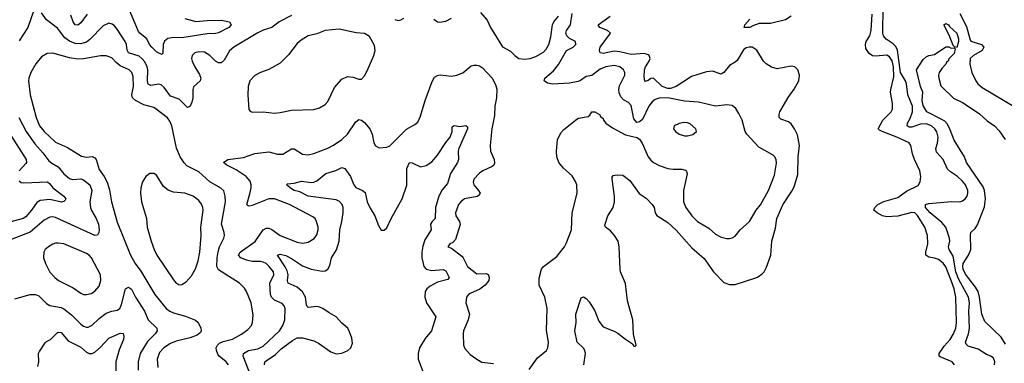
# Model space of a CAD drawing. Header units: inches. Extents: x 1682530 to 1839546, y 640742 to 791647.
# Tile 344 of 656: x 1711215 to 1718228, y 741300 to 743746. Entities that reach past the tile are written whole.
import ezdxf

# ---------------------------------------------------------------- set-up
doc = ezdxf.new("R2010")
doc.units = ezdxf.units.IN
doc.header["$MEASUREMENT"] = 0
doc.layers.add('B7714', color=7, linetype='Continuous')

msp = doc.modelspace()

# ---------------------------------------------------------------- linework, layer by layer
at = {"layer": 'B7714', "color": 5}
for points, elevation in [([(1712390, 743754.9), (1712470, 743733.4), (1712550, 743740.7), (1712650, 743742.4), (1712710.3, 743730.3), (1712722, 743710), (1712704, 743690), (1712630, 743652.9), (1712610, 743647.5), (1712550, 743644.8), (1712370, 743616.4), (1712310, 743619.2), (1712270, 743611.7), (1712247.2, 743592.8), (1712237.1, 743570), (1712235.3, 743510), (1712230, 743498), (1712210, 743504.4), (1712190, 743518.2), (1712156.1, 743550), (1712139.3, 743570), (1712120.3, 743610), (1712070.9, 743650), (1712062.1, 743662.1), (1711970, 743874.2)], 620), ([(1711310, 743800.5), (1711272.6, 743690), (1711210, 743596)], 640), ([(1713150, 743776.1), (1713062.8, 743730), (1713010, 743690.8), (1712950, 743672.4), (1712910, 743652.7), (1712738.9, 743550), (1712710, 743524.4), (1712670, 743456.9), (1712650, 743439.2), (1712630, 743438.7), (1712610, 743449.8), (1712569.7, 743490), (1712530, 743514), (1712490, 743517.4), (1712463, 743510), (1712443.1, 743490), (1712438.7, 743470), (1712442.6, 743450), (1712461.7, 743410), (1712496.4, 743356.4), (1712504, 743330), (1712500.3, 743310), (1712452.3, 743267.7), (1712447.3, 743250), (1712447.8, 743190), (1712440.8, 743159.2), (1712430, 743129.6), (1712410, 743120.5), (1712350, 743179.8), (1712290, 743202.4), (1712242.7, 743262.7), (1712221.5, 743281.5), (1712206.5, 743286.5), (1712150, 743276.5), (1712130, 743286.3), (1712125.4, 743310), (1712128.3, 743390), (1712123.6, 743410), (1712105.9, 743445.9), (1712088.1, 743468.1), (1712065.1, 743485.1), (1711990.4, 743510.4), (1711980.5, 743530), (1711975.7, 743570), (1711966.9, 743590), (1711910, 743677.4), (1711890, 743703), (1711874.6, 743714.6), (1711850, 743720.4), (1711810, 743702.3), (1711714.4, 743605.6), (1711690, 743586.7), (1711650, 743574.3), (1711610, 743576.4), (1711570, 743592.2), (1711536.3, 743616.3), (1711484.9, 743684.9), (1711405.2, 743745.2), (1711370, 743795.1)], 640), ([(1711694.9, 743785.1), (1711650, 743722.4), (1711630, 743706.6), (1711610, 743708.1), (1711595, 743730), (1711578.8, 743778.8)], 620), ([(1714496.5, 743796.5), (1714543.6, 743743.6), (1714569.1, 743690), (1714653.8, 743553.8), (1714710, 743522), (1714741.7, 743490), (1714770, 743469.2), (1714810, 743464.5), (1714850, 743469.2), (1714890, 743483.2), (1714944.6, 743515.4), (1714964.3, 743535.8), (1714982.9, 743570), (1714997.3, 743622.7), (1715009.9, 743710), (1715020.2, 743730), (1715053.2, 743770)], 660), ([(1714843.6, 741256.4), (1714902.2, 741337.8), (1714966.6, 741390), (1714976.5, 741410), (1714980.3, 741450), (1714965.9, 741534.1), (1714971.1, 741690), (1714954.7, 741770), (1714915.6, 741855.6), (1714913.5, 741906.5), (1714930.6, 741969.4), (1714944.7, 741990), (1715040.3, 742059.7), (1715094.3, 742130), (1715107.3, 742152.7), (1715144.4, 742250), (1715149.8, 742370.2), (1715185.1, 742510), (1715182.6, 742570), (1715173.9, 742593.9), (1715150, 742634), (1715087.6, 742690), (1715055.6, 742730), (1715040.5, 742770), (1715038, 742810), (1715045.4, 742890), (1715070, 742940.5), (1715090, 742963.1), (1715182.8, 743037.2), (1715195.8, 743044.2), (1715262.5, 743057.5), (1715274.5, 743065.5), (1715288.7, 743090), (1715311.3, 743090), (1715344.7, 743070), (1715354.4, 743054.4), (1715370, 743042), (1715374, 743030), (1715390.6, 743010), (1715436.5, 742976.5), (1715530, 742925.5), (1715610, 742907.2), (1715630, 742895.3), (1715647.8, 742867.8), (1715690, 742768.7), (1715710, 742744.9), (1715730, 742730.3), (1715770, 742708.9), (1715830, 742687.6), (1715870, 742680.9), (1715930, 742682.7), (1715955.8, 742675.8), (1715964.9, 742664.9), (1715968.9, 742648.9), (1715941.5, 742530), (1715942.2, 742450), (1715958.2, 742410), (1716002.9, 742350), (1716043.2, 742310), (1716121.9, 742261.9), (1716170, 742219.6), (1716210, 742198.3), (1716250, 742188.8), (1716270, 742188.7), (1716290, 742192.2), (1716310, 742206), (1716346.9, 742250), (1716413.1, 742310), (1716461.2, 742390), (1716490, 742428.9), (1716548.1, 742530), (1716590, 742638.8), (1716604.6, 742724.6), (1716603.1, 742750), (1716591.9, 742771.9), (1716581.4, 742781.5), (1716479.6, 742839.6), (1716394, 742930), (1716382, 742950), (1716360.4, 743030), (1716337.4, 743077.4), (1716314.6, 743114.6), (1716290, 743134), (1716250, 743139.7), (1716170, 743129.8), (1716050, 743158.5), (1715950, 743165.2), (1715830, 743188.5), (1715770, 743187.8), (1715741.2, 743178.8), (1715718.5, 743161.5), (1715696.8, 743130), (1715650, 743035.1), (1715630, 743018), (1715610, 743013.6), (1715590, 743039), (1715570, 743135.4), (1715550, 743155.3), (1715514.9, 743174.9), (1715496.9, 743196.9), (1715485.5, 743225.5), (1715482.5, 743250), (1715485.9, 743274.1), (1715525.8, 743350), (1715525, 743370), (1715516.2, 743390), (1715488.2, 743410), (1715450, 743420.2), (1715388.9, 743411.1), (1715350, 743394.6), (1715290, 743349), (1715250, 743341.2), (1715210, 743313.5), (1715193.1, 743306.9), (1715130, 743294.8), (1715010, 743286.3), (1714973.2, 743293.2), (1714949.8, 743310), (1714955.8, 743330), (1715017.3, 743382.7), (1715053, 743427), (1715110, 743527.2), (1715156.9, 743550), (1715176.3, 743570), (1715174, 743590), (1715130, 743612.5), (1715110.8, 743630), (1715104.1, 743650), (1715108.3, 743670), (1715137.2, 743710), (1715150.6, 743789.4)], 640), ([(1715233.6, 741290), (1715243.9, 741370), (1715241, 741390), (1715230, 741408), (1715185.4, 741450), (1715169.8, 741530), (1715179.3, 741590), (1715176.4, 741650), (1715214.2, 741765.8), (1715230, 741772.4), (1715250, 741760.4), (1715270, 741738.4), (1715310, 741672.4), (1715340.1, 741600.1), (1715370, 741559.5), (1715449.4, 741529.4), (1715474.8, 741514.8), (1715530, 741470.6), (1715578.8, 741438.8), (1715590, 741422), (1715598, 741422), (1715606, 741430), (1715587.2, 741507.2), (1715582.6, 741610), (1715544.5, 741744.5), (1715530, 741868.7), (1715495.1, 741950), (1715490.9, 741970), (1715483.5, 742130), (1715476.8, 742170), (1715450.5, 742210.5), (1715422.1, 742242.1), (1715386.6, 742270), (1715383, 742283), (1715403.6, 742350), (1715442, 742410), (1715451.8, 742448.2), (1715451.6, 742490), (1715434.3, 742610), (1715434.2, 742625.8), (1715442.4, 742637.6), (1715470, 742641.7), (1715510, 742638), (1715561.3, 742601.3), (1715627.7, 742507.7), (1715676.1, 742476.1), (1715720.4, 742430), (1715734.4, 742410), (1715742, 742370), (1715752.8, 742352.8), (1715830, 742301.6), (1715890, 742248.5), (1716001.4, 742121.4), (1716090, 742044.9), (1716155.6, 741950), (1716230, 741874), (1716270, 741860.4), (1716310, 741860.4), (1716450, 741905.7), (1716470, 741913.7), (1716503.6, 741936.4), (1716516.3, 741950), (1716534.9, 741985.1), (1716563.5, 742070), (1716571.1, 742170), (1716597.2, 742262.8), (1716607.3, 742330), (1716650, 742428.8), (1716714.5, 742525.5), (1716730, 742555.8), (1716756.3, 742643.7), (1716759.3, 742770), (1716769.8, 742850), (1716754.6, 742925.4), (1716734.2, 742970), (1716710, 743004.4), (1716690, 743018.7), (1716637, 743037), (1716625.1, 743050), (1716623.1, 743070), (1716629.7, 743090), (1716688.7, 743191.3), (1716729.8, 743250.2), (1716763, 743310), (1716769.7, 743350), (1716756.9, 743390), (1716735.1, 743410), (1716710, 743416), (1716610, 743396.4), (1716570, 743408.2), (1716531.6, 743431.6), (1716511.5, 743451.5), (1716464.7, 743530), (1716431.8, 743550), (1716410, 743551.3), (1716390, 743545.8), (1716370, 743530.9), (1716324.4, 743455.6), (1716310, 743442.5), (1716270, 743420.3), (1716230, 743368.9), (1716217.5, 743362.5), (1716210, 743359), (1716150, 743380.3), (1716105.8, 743374.2), (1715999, 743341), (1715890.1, 743269.9), (1715850, 743255.2), (1715830, 743254.9), (1715789.8, 743270), (1715730, 743329.7), (1715710, 743326.6), (1715690, 743313), (1715670, 743305.6), (1715667.6, 743307.6), (1715661.5, 743341.5), (1715665, 743390), (1715671.5, 743410), (1715697.8, 743450), (1715705.1, 743470), (1715697.4, 743490), (1715690, 743496.4), (1715664.1, 743504.1), (1715570, 743498.1), (1715490, 743517.3), (1715450, 743521.1), (1715370, 743504.9), (1715349.9, 743509.9), (1715343.8, 743530), (1715349.1, 743550.9), (1715421.6, 743650), (1715400.9, 743670), (1715347.8, 743690), (1715335.1, 743710), (1715420.3, 743770)], 620), ([(1716709.2, 743770), (1716670, 743745.4), (1716561.4, 743718.6), (1716481.8, 743718.2), (1716437.1, 743702.9), (1716414, 743690), (1716374, 743690), (1716379.5, 743710), (1716416.2, 743750)], 580), ([(1717872.8, 741290), (1717856.9, 741310), (1717770, 741345.8), (1717764.2, 741350), (1717763.5, 741370), (1717798.3, 741421.7), (1717841.1, 741470), (1717866.5, 741510), (1717882.5, 741550), (1717886.3, 741590), (1717883.4, 741770), (1717870.3, 741830), (1717850, 741889.8), (1717810, 741986.3), (1717793.2, 742013.2), (1717758.6, 742038.6), (1717730, 742048.7), (1717690, 742055.4), (1717668.7, 742068.7), (1717668.7, 742090), (1717683.6, 742150), (1717681.4, 742210), (1717661.1, 742270), (1717610, 742352.5), (1717590, 742370.9), (1717570, 742374.4), (1717470, 742347.5), (1717390, 742341.6), (1717360.9, 742350), (1717321.2, 742370), (1717297.2, 742390), (1717305.2, 742410), (1717326.6, 742430), (1717368.3, 742451.7), (1717470, 742479.8), (1717530, 742524.8), (1717613.5, 742566.5), (1717628.9, 742591.1), (1717633, 742630), (1717625.7, 742670), (1717587.2, 742750), (1717573.5, 742790), (1717562.3, 742850), (1717549, 742869), (1717461.1, 742910), (1717358, 742950), (1717338.9, 742958.9), (1717329.5, 742969.5), (1717361.6, 743030), (1717422.4, 743090), (1717430.8, 743110), (1717430.7, 743149.3), (1717417.7, 743230), (1717418.4, 743250), (1717439.9, 743340.1), (1717439.4, 743410), (1717430, 743452.8), (1717410, 743482.4), (1717390, 743492.6), (1717310, 743486.8), (1717289.2, 743489.2), (1717264.4, 743504.4), (1717241.2, 743541.2), (1717237.9, 743570), (1717244.1, 743590), (1717268.6, 743631.4), (1717279.2, 743670), (1717286.1, 743786.1)], 580), ([(1718157.5, 741290), (1718159.8, 741310), (1718150, 741336.9), (1718131.6, 741350), (1718101.7, 741361.7), (1718040.5, 741400.5), (1717970, 741422.5), (1717955.6, 741435.6), (1717950.7, 741450), (1717973, 741510), (1717980.4, 741550), (1717976, 741670), (1717979, 741730), (1717973.4, 741770), (1717902, 741902), (1717881.3, 741950), (1717862.8, 742062.8), (1717834.9, 742110), (1717829.8, 742130), (1717839.4, 742170), (1717837.7, 742190), (1717810, 742268.5), (1717782.2, 742302.2), (1717700.2, 742370), (1717665.5, 742410), (1717666, 742430), (1717690, 742437.2), (1717852, 742452), (1717910, 742450.2), (1717930, 742456), (1717949.6, 742470), (1717963, 742490), (1717968.2, 742510), (1717966.9, 742530), (1717950.8, 742570), (1717930, 742596.4), (1717894.2, 742630), (1717843.4, 742663.4), (1717822.5, 742682.5), (1717792.1, 742750), (1717743.5, 742803.5), (1717740.6, 742830), (1717752.7, 742867.3), (1717756.6, 742910), (1717747.3, 742947.3), (1717732.3, 742970), (1717710, 742990.4), (1717670, 743005.5), (1717630, 743002.1), (1717570, 742981.1), (1717550, 742981.4), (1717535.1, 742990), (1717538.3, 743010), (1717556.7, 743043.3), (1717574.5, 743090), (1717573, 743130), (1717539.9, 743210), (1717530.7, 743290), (1717524.2, 743310), (1717487.7, 743370), (1717466.7, 743530), (1717454.1, 743554.1), (1717434.8, 743574.8), (1717387.1, 743607.1), (1717367, 743630), (1717362.8, 743650), (1717364.2, 743835.8)], 560), ([(1717909.6, 743790), (1717957.7, 743697.7), (1717981.3, 743610), (1717990, 743593.1), (1718064, 743570), (1718081.3, 743550), (1718070, 743527.3), (1718008, 743490), (1717984.4, 743470), (1717982.4, 743430), (1717996.4, 743370), (1718024.4, 743310), (1718039.3, 743290), (1718070, 743262.6), (1718310, 743121.1)], 560), ([(1713887.3, 743747.3), (1713910, 743740.4), (1713930, 743744.9), (1713950, 743757.1)], 660), ([(1714164, 743750), (1714190, 743730.8), (1714207.9, 743727.9), (1714250, 743736.3), (1714290, 743757.3)], 660), ([(1712701.1, 741290), (1712685.3, 741310), (1712636.4, 741350), (1712625, 741365), (1712615.5, 741390), (1712614, 741410), (1712623.5, 741430), (1712637.3, 741442.7), (1712664.7, 741455.3), (1712730, 741472.9), (1712793.6, 741506.4), (1712839.3, 741540.7), (1712866.9, 741570), (1712874, 741590), (1712877.1, 741642.9), (1712862.8, 741730), (1712829.9, 741809.9), (1712814.9, 741834.9), (1712780.7, 741870), (1712630, 741966.4), (1712619.9, 741990), (1712620.4, 742050), (1712627.3, 742092.7), (1712638.6, 742130), (1712669.8, 742190), (1712673.8, 742210), (1712671.8, 742230), (1712652.7, 742290), (1712680.7, 742450), (1712678.8, 742490), (1712667.9, 742527.9), (1712647.3, 742547.3), (1712570, 742590.6), (1712490, 742663.8), (1712406.4, 742706.4), (1712386, 742726), (1712358.5, 742770), (1712331.8, 742831.8), (1712299.1, 742990), (1712284.6, 743024.6), (1712267.1, 743047.1), (1712188, 743110), (1712170, 743119.8), (1712098.9, 743138.9), (1712038.7, 743170), (1712018.3, 743190), (1712014.5, 743210), (1712026.1, 743270), (1712022.2, 743342.2), (1712012.8, 743370), (1711995.1, 743390), (1711930, 743418.1), (1711900.8, 743440.8), (1711870, 743474.2), (1711830, 743488.8), (1711790, 743488), (1711670, 743466.5), (1711630, 743463.9), (1711570, 743474.1), (1711450, 743506.4), (1711410, 743504), (1711370, 743482), (1711328.6, 743431.4), (1711294.9, 743370), (1711280.2, 743330), (1711277.6, 743310), (1711289.3, 743210), (1711332.4, 743050), (1711356.6, 742990), (1711389.3, 742950), (1711470, 742872.9), (1711555.3, 742835.3), (1711655.1, 742775.1), (1711690, 742768), (1711730, 742771.6), (1711750, 742763.2), (1711758.6, 742750), (1711779.7, 742679.6), (1711815.9, 742630), (1711837.4, 742590), (1711854.1, 742534.1), (1711869.3, 742450), (1711910, 742303.8), (1712004.5, 742070), (1712038.4, 742010), (1712076.6, 741956.6), (1712176.9, 741790), (1712258.9, 741690), (1712284.9, 741670), (1712310, 741658), (1712396, 741636), (1712467.7, 741607.7), (1712486, 741590), (1712505.7, 741550), (1712506.7, 741530), (1712501.4, 741518.6), (1712479.5, 741500.5), (1712430, 741481.5), (1712330, 741456.4), (1712290, 741439.8), (1712241.3, 741410), (1712210, 741378), (1712193, 741330), (1712199.4, 741270)], 660), ([(1718235.8, 741435.8), (1718205.3, 741485.3), (1718090, 741596.9), (1718067.3, 741650), (1718050.7, 741770.7), (1718040.4, 741810), (1718021.9, 741841.9), (1717950, 741933.3), (1717933.8, 741970), (1717931.2, 741990), (1717935.6, 742010), (1717971.9, 742070), (1717988.8, 742110), (1717986.3, 742213.7), (1717989.5, 742230), (1718019.8, 742260.2), (1718035.5, 742284.5), (1718085.9, 742414.1), (1718094, 742470), (1718087.1, 742530), (1718076.5, 742556.5), (1717958, 742730), (1717945.1, 742770), (1717870, 742889.4), (1717842.9, 742962.9), (1717822.9, 743002.9), (1717803, 743023), (1717778.2, 743038.2), (1717676.3, 743090), (1717650, 743134), (1717642.9, 743170), (1717647.6, 743230), (1717630, 743269.2), (1717602, 743390), (1717650, 743462), (1717670, 743482), (1717688.9, 743491.1), (1717730, 743498), (1717810, 743552), (1717831.6, 743551.6), (1717850, 743542), (1717870, 743544.7), (1717878, 743538), (1717870, 743505.6), (1717833.6, 743466.4), (1717827.3, 743450), (1717816.3, 743443.7), (1717811.3, 743430), (1717781.7, 743398.3), (1717762.8, 743370), (1717757.7, 743350), (1717760.3, 743330), (1717774.9, 743274.9), (1717866.6, 743186.6), (1717930, 743156.5), (1717970, 743130.3), (1718050, 743074.7), (1718106.4, 743026.4), (1718157.4, 742990), (1718190, 742954), (1718234, 742894)], 540), ([(1712861.4, 741210), (1712806.3, 741350), (1712809.8, 741370), (1712845.4, 741390), (1712910, 741402.1), (1712950, 741421.4), (1713065.3, 741530), (1713089.7, 741570), (1713103.1, 741610), (1713104.7, 741690), (1713099.6, 741710), (1713084.9, 741724.9), (1713030, 741749.8), (1713007.9, 741770), (1713002, 741790), (1712996.2, 741870), (1713025.4, 741930), (1713021.9, 741950), (1712991.2, 741990), (1712970.2, 742010.2), (1712950, 742020.9), (1712930, 742025.3), (1712870, 742024.6), (1712830, 742032.9), (1712789.7, 742050), (1712772.6, 742070), (1712784.7, 742090), (1712892, 742168), (1712949, 742250), (1712970, 742260.9), (1712990, 742260.9), (1713010, 742252.9), (1713070, 742208.5), (1713190, 742162.2), (1713230, 742155.2), (1713270, 742162.6), (1713311.7, 742188.3), (1713330, 742214.8), (1713341.1, 742250), (1713341.1, 742270), (1713329.7, 742309.8), (1713318.4, 742330), (1713303.1, 742343.1), (1713137.4, 742430), (1713030.2, 742469.8), (1712988.7, 742471.3), (1712870, 742423.7), (1712850, 742418), (1712840.9, 742420.9), (1712831.5, 742431.5), (1712854.4, 742505.6), (1712862.3, 742550), (1712862.4, 742570), (1712855.6, 742595.6), (1712826.8, 742630), (1712756.7, 742676.7), (1712689.5, 742710), (1712666, 742730), (1712698, 742750), (1712810, 742765.3), (1712890, 742793.4), (1712990, 742806.2), (1713050, 742788), (1713090, 742788.2), (1713150, 742827.6), (1713170, 742827.6), (1713230, 742788), (1713270, 742784.5), (1713310, 742792.8), (1713410, 742831.1), (1713450, 742852), (1713510, 742892.4), (1713550, 742932), (1713610, 743018.9), (1713630, 743034.9), (1713650, 743030.3), (1713670, 743014.3), (1713708.1, 742968.1), (1713725.2, 742930), (1713736.4, 742870), (1713748.8, 742848.8), (1713774.4, 742834.4), (1713830, 742837.6), (1713850, 742848.7), (1713970, 742966), (1714030, 742998.7), (1714050, 743017.1), (1714070, 743059.1), (1714103.2, 743170), (1714153.2, 743306.8), (1714170, 743335.8), (1714190, 743348.9), (1714210, 743352.6), (1714290, 743343.7), (1714328.2, 743351.8), (1714370, 743368), (1714430, 743416.3), (1714450, 743422), (1714470, 743423), (1714490, 743416.4), (1714510, 743402.4), (1714579.5, 743330), (1714603.6, 743283.6), (1714612, 743252), (1714610.2, 743190.2), (1714599.4, 743130), (1714595.6, 743064.4), (1714576.9, 742970), (1714564.7, 742850), (1714567.1, 742810), (1714593.8, 742750), (1714595.9, 742724.1), (1714592, 742710), (1714579.5, 742700.5), (1714513.4, 742670), (1714490, 742654), (1714450.3, 742610), (1714443.6, 742590), (1714449.1, 742570), (1714483.2, 742530), (1714493.8, 742510), (1714485.8, 742494.2), (1714472.8, 742487.2), (1714383.8, 742470), (1714356.5, 742450), (1714340.9, 742430), (1714318.3, 742370), (1714320.8, 742350), (1714346.9, 742310), (1714352, 742288), (1714318.6, 742181.4), (1714299.6, 742160.4), (1714278, 742150), (1714264.7, 742130), (1714290, 742120.5), (1714362.8, 742062.8), (1714374, 742050), (1714404.6, 741990), (1714470, 741937.7), (1714538.3, 741938.3), (1714551.6, 741931.6), (1714558.4, 741910), (1714555.2, 741890), (1714530, 741855.9), (1714491.6, 741828.4), (1714422.1, 741797.9), (1714410.3, 741790), (1714397.6, 741770), (1714392.8, 741730), (1714417.7, 741650), (1714407.9, 741610), (1714376.5, 741530), (1714373.4, 741510), (1714376.4, 741430), (1714384.9, 741404.9), (1714423.4, 741363.4), (1714470, 741328.2), (1714507.2, 741307.2), (1714590, 741297.7)], 640), ([(1711209.7, 743049.7), (1711262, 742950), (1711321.6, 742861.6), (1711378.6, 742798.6), (1711421.5, 742741.5), (1711443.5, 742723.5), (1711490, 742698.9), (1711530, 742649.2), (1711570, 742616.2), (1711590.8, 742609.2), (1711650, 742613.4), (1711670, 742606.5), (1711713.9, 742570), (1711727.8, 742530), (1711715.3, 742450), (1711719.8, 742410), (1711726.6, 742386.6), (1711760.6, 742330), (1711776.1, 742290), (1711782, 742250), (1711779.6, 742230), (1711770, 742211.8), (1711750, 742209.8), (1711470, 742337), (1711450, 742342.9), (1711430, 742341.1), (1711390, 742319.3), (1711290, 742233.4), (1711124.4, 742170)], 640), ([(1711140.8, 742940.8), (1711261.1, 742750), (1711263.5, 742730), (1711258.9, 742721.1), (1711211.8, 742670)], 620), ([(1712958.4, 741290), (1712961.7, 741310), (1712970, 741316.9), (1713036.4, 741363.6), (1713078.1, 741401.9), (1713157.6, 741462.4), (1713190, 741481.5), (1713230, 741481.2), (1713310, 741460.8), (1713343.1, 741443.1), (1713430, 741380.6), (1713470, 741367.8), (1713510, 741371.8), (1713552.4, 741390), (1713574, 741410), (1713584, 741444), (1713579.4, 741479.4), (1713564.8, 741524.8), (1713551.1, 741550), (1713510, 741586), (1713470, 741629.8), (1713418.3, 741658.3), (1713374.3, 741690), (1713350, 741700.2), (1713330, 741703.7), (1713270, 741698), (1713263.4, 741703.4), (1713256.9, 741716.9), (1713250.7, 741770.7), (1713230, 741809), (1713190, 741843), (1713126.4, 741870), (1713123, 741890), (1713126.7, 741930), (1713119.3, 741959.3), (1713106.7, 741986.7), (1713052, 742070), (1713070, 742077.2), (1713110, 742066.7), (1713150, 742046.2), (1713230, 741993.1), (1713290, 741970.1), (1713370, 741956.8), (1713390, 741959.3), (1713409.9, 741970.1), (1713424.6, 741995.4), (1713435.2, 742050), (1713471.4, 742108.6), (1713489.9, 742170), (1713494, 742250), (1713509.5, 742310), (1713517.6, 742370), (1713517.9, 742410), (1713512, 742430), (1713492.7, 742452.7), (1713470, 742463.2), (1713269.7, 742490), (1713210, 742521), (1713169.6, 742530), (1713150, 742541.4), (1713116, 742570), (1713121.6, 742578.4), (1713170, 742582.8), (1713223.1, 742596.9), (1713290, 742586.7), (1713310, 742589.2), (1713330, 742597.7), (1713394.5, 742650), (1713467.5, 742672.5), (1713510, 742694), (1713530, 742686.7), (1713570.2, 742630), (1713595.5, 742570), (1713610, 742550.2), (1713657, 742530), (1713674.9, 742514.9), (1713689, 742450), (1713710, 742405.4), (1713743.9, 742350), (1713770, 742280.7), (1713790, 742248.2), (1713810, 742248.8), (1713830, 742265.3), (1713859.8, 742330), (1713938.5, 742470), (1713971.3, 742568.7), (1713972.8, 742687.2), (1713990, 742728.5), (1714010, 742727.7), (1714070, 742699.6), (1714110, 742706.9), (1714150, 742733.6), (1714190, 742781.3), (1714249.3, 742870.7), (1714280.6, 742910), (1714295.1, 742950), (1714296, 742984), (1714308.3, 742991.7), (1714350, 742985.3), (1714391.5, 742991.5), (1714403.5, 742983.5), (1714404.4, 742970), (1714342.2, 742830), (1714338, 742810), (1714340.2, 742750), (1714333, 742730), (1714283.1, 742650), (1714261.1, 742578.9), (1714224.8, 742535.2), (1714201, 742490), (1714177.1, 742410), (1714173.7, 742330), (1714151.5, 742308.5), (1714141, 742290), (1714145.6, 742250), (1714101, 742179), (1714085.2, 742134.8), (1714078.5, 742090), (1714080.1, 742050), (1714087.9, 742010), (1714094.4, 741990), (1714110, 741970.2), (1714150, 741960.8), (1714230, 741968.6), (1714250, 741957.3), (1714273.4, 741910), (1714264.3, 741895.7), (1714190, 741878.1), (1714137.6, 741850), (1714114.4, 741830), (1714102.8, 741810), (1714100.8, 741770), (1714112.8, 741730), (1714178.7, 741630), (1714148.1, 741530), (1714103.2, 741476.8), (1714063.1, 741410), (1714051.9, 741370), (1714054, 741330), (1714090.1, 741230.1)], 620), ([(1711210, 742599.1), (1711226.3, 742586.3), (1711244.1, 742584.1), (1711411.7, 742591.7), (1711430, 742578.5), (1711451, 742550), (1711530.3, 742490), (1711542.3, 742470), (1711538.2, 742461.8), (1711529.1, 742450.9), (1711512.1, 742447.9), (1711430, 742465.9), (1711361.7, 742458.3), (1711336, 742444), (1711299.2, 742390), (1711257.6, 742342.4), (1711240.3, 742330), (1711089.7, 742290.3)], 620), ([(1711180.3, 741759.7), (1711290, 741789.3), (1711328.5, 741788.5), (1711350, 741779.7), (1711406.1, 741726.1), (1711430, 741711.1), (1711510, 741696.6), (1711530, 741688.1), (1711583.9, 741643.9), (1711650, 741578.9), (1711670, 741564.3), (1711690, 741557.4), (1711701.8, 741558.2), (1711730, 741571.2), (1711780.7, 741619.3), (1711830, 741655.8), (1711870, 741671.8), (1711910, 741677.6), (1711926.9, 741690), (1711940.6, 741719.4), (1711969.2, 741830.8), (1711990, 741841.5), (1712010, 741827.6), (1712038.5, 741770), (1712103.2, 741670), (1712129.6, 741609.6), (1712192.6, 741550), (1712193.2, 741530), (1712180.2, 741510), (1712125.7, 741454.3), (1712071.7, 741370), (1712058.3, 741310), (1712059, 741250)], 640), ([(1711343.7, 741276.3), (1711350.7, 741310), (1711349.8, 741370), (1711355.9, 741384.1), (1711395.4, 741444.6), (1711405.4, 741454.6), (1711435.3, 741470), (1711482.3, 741517.7), (1711490, 741521.5), (1711510, 741520.2), (1711559.6, 741459.6), (1711650, 741413.8), (1711690, 741379.6), (1711710, 741369.1), (1711730, 741369.3), (1711750, 741379.3), (1711790, 741414), (1711850, 741478.5), (1711930, 741513.7), (1711951.8, 741511.8), (1711955.8, 741490), (1711953.4, 741470), (1711924.1, 741395.9), (1711899.7, 741310), (1711899.7, 741230)], 620)]:
    msp.add_lwpolyline(points, dxfattribs=dict(at, elevation=elevation))
for points, elevation in [([(1717890, 743549), (1717873.6, 743553.6), (1717863.1, 743563.1), (1717835.6, 743635.6), (1717796, 743710), (1717810, 743718.4), (1717830.4, 743710), (1717838, 743698), (1717890, 743650.5), (1717902.3, 743610), (1717901.7, 743590)], 540), ([(1713490, 743677.6), (1713390, 743668), (1713330, 743646.3), (1713270, 743631.3), (1713219, 743601), (1713190, 743576.2), (1713130, 743496.2), (1713070, 743436.2), (1712990, 743391.6), (1712930.4, 743369.6), (1712890, 743349.2), (1712854, 743310), (1712842, 743270), (1712839.1, 743210), (1712846.4, 743106.4), (1712855.3, 743095.3), (1712870, 743087.3), (1712949.5, 743090.5), (1713030, 743079.5), (1713070, 743085.7), (1713150, 743101.7), (1713310, 743106), (1713350, 743118), (1713390, 743142), (1713410, 743164), (1713457.3, 743262.7), (1713510, 743321.3), (1713550, 743340.4), (1713590, 743337.1), (1713630, 743322), (1713650, 743322.8), (1713670, 743346), (1713690, 743381), (1713736.2, 743490), (1713746.3, 743526.3), (1713742.5, 743562.5), (1713707, 743627), (1713670, 743646.6), (1713611.7, 743651.7)], 660), ([(1715946.1, 743013.9), (1715912.5, 743007.5), (1715877.3, 742990), (1715870.6, 742970), (1715884.9, 742950), (1715910.7, 742930), (1715950, 742919), (1715970, 742919), (1716010, 742928.8), (1716034.5, 742950), (1716031.6, 742970), (1715990, 743004.8), (1715970, 743012.5)], 660), ([(1712170, 742650.9), (1712141, 742650), (1712113, 742630), (1712088.9, 742591.1), (1712078.7, 742550), (1712075.8, 742510), (1712082.6, 742450), (1712117.4, 742330), (1712123.1, 742270), (1712151.2, 742170), (1712172.1, 742110), (1712192.1, 742070), (1712310, 741894.6), (1712330, 741871.4), (1712343.2, 741863.2), (1712350, 741859.3), (1712370, 741860.2), (1712400.3, 741879.7), (1712437.5, 741922.5), (1712467.2, 741972.8), (1712486.6, 742030), (1712497.8, 742090), (1712507.2, 742210), (1712506, 742270), (1712521.7, 742390), (1712519.1, 742410), (1712510, 742432), (1712490, 742458), (1712450, 742489.6), (1712391.8, 742511.8), (1712310, 742519.1), (1712271.9, 742531.9), (1712239.3, 742559.3), (1712190, 742638.9)], 680), ([(1711490, 742156.1), (1711470, 742154), (1711450, 742148.3), (1711419.3, 742130), (1711397.1, 742110), (1711386.4, 742090), (1711384.9, 742050), (1711397.6, 742010), (1711430, 741948.4), (1711464.9, 741910), (1711490.4, 741890), (1711596, 741836), (1711650, 741798.7), (1711670, 741790.3), (1711690, 741788.7), (1711724.2, 741795.8), (1711750, 741812.4), (1711779.7, 741850), (1711793.3, 741890), (1711789.6, 741930), (1711726.9, 742050), (1711709.6, 742070), (1711690, 742082), (1711530, 742150.8)], 660)]:
    msp.add_lwpolyline(points, close=True, dxfattribs=dict(at, elevation=elevation))

doc.saveas('drawing.dxf')
